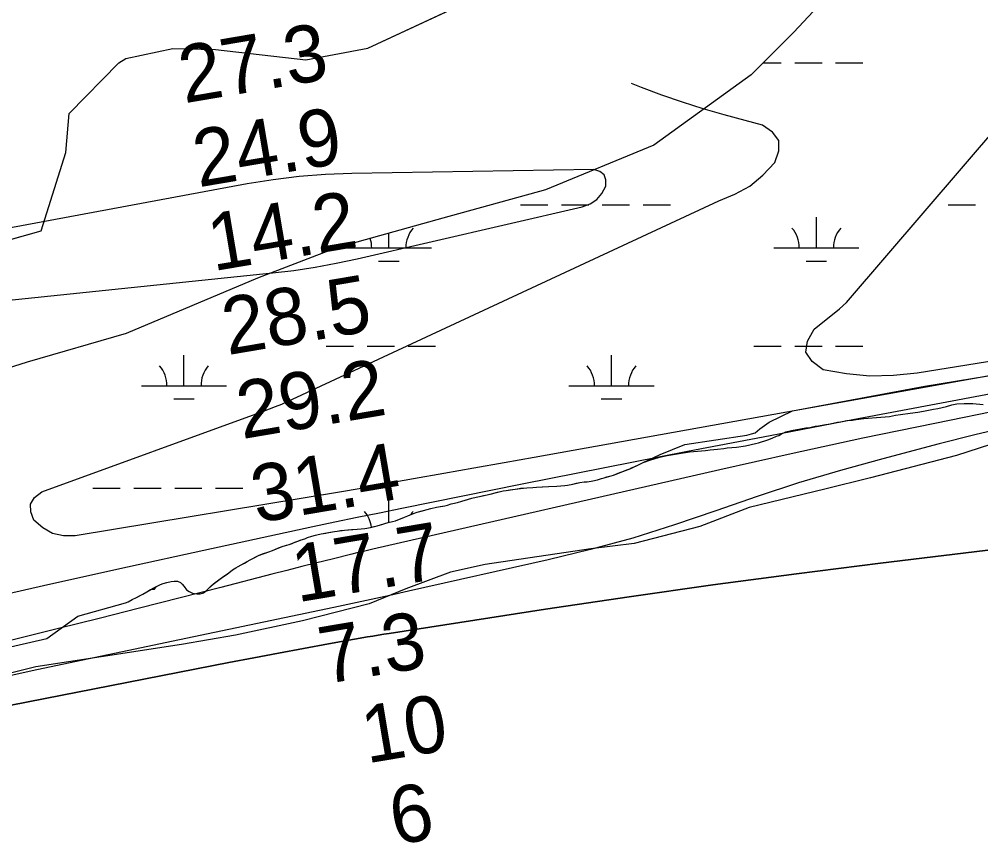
# Model space of a CAD drawing. Extents: x 3177185 to 3215018, y 812988 to 838321.
# Drawn here: x 3205585 to 3206714, y 828447 to 829415 of the extents above; entities that cross this region are included whole.
import ezdxf

# ---------------------------------------------------------------- set-up
doc = ezdxf.new("R2010")
doc.units = 0
for name, color, linetype in [('V-RIVR-EDGE', 7, 'Continuous'), ('V-RIVR-RANG', 7, 'Continuous'), ('V-SITE-VEGE', 7, 'Continuous'), ('V-TOPO-DPTH', 7, 'Continuous'), ('V-TOPO-MAJR', 7, 'Continuous'), ('V-TOPO-MINR', 7, 'Continuous'), ('V-TOPO-WATR', 7, 'Continuous'), ('V-WETL-SWMP', 7, 'Continuous')]:
    doc.layers.add(name, color=color, linetype=linetype)

msp = doc.modelspace()

# ---------------------------------------------------------------- linework, layer by layer
at = {"layer": 'V-RIVR-EDGE'}
msp.add_lwpolyline([(3206779.3, 828932.8), (3206685.3, 828902.6), (3206584.4, 828876.3), (3206530.5, 828863), (3206441.7, 828841.4), (3206383.9, 828819), (3206306.9, 828799.2), (3206256, 828792.8), (3206131.7, 828774.4), (3206091.2, 828765.4), (3206038.6, 828745.9), (3205995.9, 828728.2), (3205917.6, 828708.4), (3205838.9, 828691.7), (3205775.4, 828680.5), (3205681.1, 828666), (3205604.5, 828654.4), (3205499.7, 828628.2), (3205442.7, 828620.5), (3205326.6, 828588.6), (3205207.9, 828555.9), (3205104.3, 828532.2), (3205027.8, 828516.3), (3204926, 828496.6)], dxfattribs=at)
at = {"layer": 'V-SITE-VEGE'}
for points in [[(3206539.8, 829448.4), (3206494.1, 829399.3), (3206444.2, 829349.3), (3206329.8, 829266.8), (3206202.9, 829214.4), (3206082.1, 829180.9), (3205957.2, 829146.2), (3205864.6, 829110.6), (3205710.6, 829045.8), (3205594.1, 829012.2), (3205451.5, 828967.1)], [(3205521, 829141.1), (3205610.5, 829166.3), (3205639.5, 829258), (3205643.5, 829303.8), (3205701.7, 829363.3), (3205710.1, 829368.5), (3205765.2, 829380.1), (3205815.2, 829379.2), (3205921.5, 829366.9), (3205994.3, 829380.6), (3206140, 829448.6)], [(3206099.3, 828847.3), (3206104.6, 828849), (3206116.4, 828852.2), (3206121.3, 828853.4), (3206125.1, 828854.4), (3206134.1, 828856.3), (3206153.2, 828861), (3206156.7, 828861.4), (3206167.1, 828863.1), (3206176.5, 828864.1), (3206180.9, 828864.6), (3206187.8, 828864.9), (3206192, 828865.3), (3206206.1, 828866.1), (3206216, 828866.6), (3206225.4, 828867.4), (3206228.7, 828867.8), (3206234.9, 828868.8), (3206243.1, 828870.6), (3206248.1, 828871.4), (3206251.5, 828871.6), (3206256.5, 828872.4), (3206263.6, 828874), (3206268.5, 828875.3), (3206271.6, 828876.4), (3206282.4, 828879.5), (3206293.4, 828883.8), (3206302.9, 828887.3), (3206317.5, 828894.4), (3206326.2, 828897.4), (3206330.2, 828898.4), (3206336.7, 828900.5), (3206345.6, 828902.6), (3206359.8, 828904.9), (3206371.6, 828906.6), (3206390.5, 828908.5), (3206396, 828908.9), (3206404.8, 828909.7), (3206412, 828910.7), (3206415.8, 828911.3), (3206427, 828912.4), (3206437.6, 828913.8), (3206449.4, 828916.4), (3206452.8, 828917.3), (3206463.9, 828920.8), (3206468.9, 828922.8), (3206473.7, 828925), (3206476.5, 828926.1), (3206479.6, 828927.9), (3206484.9, 828930.1), (3206491.4, 828931.8), (3206508.3, 828934.8), (3206512.9, 828935.5), (3206519.2, 828936.7), (3206523.3, 828937.2), (3206529.4, 828938.6), (3206536.7, 828939.7), (3206545.4, 828941.5), (3206549, 828942), (3206556.6, 828943.6), (3206563.2, 828944.1), (3206567.5, 828944.8), (3206576.3, 828945.7), (3206596.2, 828947.4), (3206606.5, 828948.4), (3206613.7, 828949.6), (3206619.3, 828950.7), (3206630.9, 828952), (3206639.7, 828953.2), (3206646.6, 828954.4), (3206658, 828956.8), (3206663.4, 828957.5), (3206673.3, 828960.1), (3206679.9, 828962.1), (3206685.7, 828962.9), (3206694.3, 828963.4), (3206704.2, 828963.5), (3206716.6, 828962.5)], [(3205560.4, 828674.7), (3205617.3, 828687.5), (3205653.9, 828713.7), (3205709.7, 828729.6), (3205712.7, 828730.6), (3205717.5, 828733.2), (3205722.5, 828735.7), (3205730.1, 828739.7), (3205742.3, 828746.6), (3205746.2, 828748.5), (3205750.9, 828750.9), (3205754, 828752.1), (3205758, 828753.4), (3205763.2, 828754.6), (3205766.8, 828754.9), (3205770.8, 828754.8), (3205774.2, 828753.4), (3205776.2, 828751.2), (3205778.6, 828748.5), (3205781.4, 828744.8), (3205784.3, 828742.7), (3205788.3, 828741), (3205793.3, 828739.9), (3205797.5, 828740), (3205801.3, 828741.4), (3205804.4, 828743.6), (3205812.5, 828751.5), (3205823.7, 828759.7), (3205830.9, 828764.6), (3205835.4, 828768.1), (3205839, 828770.4), (3205841.9, 828772.1), (3205855.9, 828779.9), (3205865.8, 828785), (3205877.8, 828789.4), (3205882.4, 828791), (3205893.5, 828795.6), (3205901.8, 828797.9), (3205915.9, 828803.3), (3205920.2, 828804.7), (3205923.5, 828806), (3205928.6, 828807.7), (3205932.9, 828809), (3205939.4, 828810.5), (3205954.9, 828813.1), (3205958, 828813.8), (3205966.9, 828814.9), (3205986.2, 828816.3), (3205990.6, 828816.8), (3205997.3, 828817.9), (3206005.2, 828819.8), (3206017.9, 828823.6), (3206023.2, 828824.8), (3206026.7, 828825.9), (3206037, 828829.9), (3206041, 828831.7), (3206047.6, 828834.2), (3206052.1, 828835.8), (3206063.7, 828839.2), (3206068.1, 828840.4), (3206074.7, 828841.8), (3206084.5, 828843.3), (3206087.7, 828844.3), (3206091.8, 828845.5), (3206099.3, 828847.3)]]:
    msp.add_lwpolyline(points, dxfattribs=at)
at = {"layer": 'V-TOPO-DPTH'}
for points in [[(3206744, 828957.2), (3206659.6, 828940.2), (3206575.3, 828922.7), (3206491.2, 828904.4), (3206407.2, 828885.6), (3205999.9, 828792.4), (3205993.7, 828790.9), (3205987.5, 828789.5), (3205981.4, 828788), (3205975.2, 828786.5), (3205952.1, 828780.8), (3205934.4, 828776.4), (3205916.8, 828772), (3205899.1, 828767.5), (3205881.4, 828763), (3205821.6, 828747.6), (3205774, 828735.4), (3205726.3, 828723.3), (3205678.7, 828711.2), (3205631, 828699.3), (3205430.5, 828649.3)], [(3205297.6, 828554.9), (3205831.1, 828659.3), (3205860.2, 828664.9), (3205889.4, 828670.5), (3205918.6, 828675.9), (3205947.9, 828681.2), (3205993.6, 828689.4), (3206000, 828690.5), (3206006.4, 828691.6), (3206012.8, 828692.6), (3206019.2, 828693.6), (3206202.6, 828721.9), (3206300.8, 828736.5), (3206399, 828750.5), (3206497.4, 828763.5), (3206595.9, 828775.9), (3206906.2, 828813.5)], [(3205297.6, 828554.9), (3205831.1, 828659.3), (3205860.2, 828664.9), (3205889.4, 828670.5), (3205918.6, 828675.9), (3205947.9, 828681.2), (3205993.6, 828689.4), (3206000, 828690.5), (3206006.4, 828691.6), (3206012.8, 828692.6), (3206019.2, 828693.6), (3206202.6, 828721.9), (3206300.8, 828736.5), (3206399, 828750.5), (3206497.4, 828763.5), (3206595.9, 828775.9), (3206906.2, 828813.5)]]:
    msp.add_lwpolyline(points, dxfattribs=at)
at = {"layer": 'V-TOPO-MAJR'}
msp.add_lwpolyline([(3206896.3, 829040.7), (3206638.9, 828999.2), (3206611.2, 828996.4), (3206583.6, 828995.7), (3206556.1, 828998.3), (3206528.7, 829003), (3206515.6, 829012.6), (3206508.4, 829023.6), (3206510.2, 829036.6), (3206518, 829050.9), (3206547.9, 829074.8), (3206556.1, 829082), (3206828.4, 829399.5)], dxfattribs=at)
at = {"layer": 'V-TOPO-MINR'}
for points in [[(3206885.2, 829024.8), (3206189.6, 828900.2), (3206154.2, 828893.9), (3206118.7, 828887.5), (3206083.3, 828881.2), (3206047.8, 828874.9), (3205990.6, 828864.7), (3205983.8, 828863.4), (3205976.9, 828862.3), (3205970.1, 828861.1), (3205963.2, 828859.9), (3205650.7, 828808.3), (3205636.9, 828808.3), (3205624.1, 828810.9), (3205612.7, 828817.4), (3205602.2, 828826.5), (3205598.5, 828836.4), (3205598.1, 828845.4), (3205603, 828853), (3205611.3, 828859.7), (3205871.7, 828954.6), (3205878.9, 828957.2), (3205885.9, 828960), (3205893, 828962.8), (3205900, 828965.7), (3206406.1, 829201.5), (3206425, 829209.1), (3206442.6, 829218.8), (3206458, 829231.6), (3206472, 829246.4), (3206476.6, 829260.1), (3206476.5, 829272.2), (3206469.3, 829281.9), (3206457.4, 829290.1), (3206437, 829295.6), (3206412.4, 829302.4), (3206387.8, 829309.6), (3206363.5, 829317.4), (3206339.2, 829325.5), (3206315.3, 829334.4), (3206303.8, 829339)], [(3206262.8, 829203.1), (3206268.7, 829210.2), (3206273.4, 829218.8), (3206273.5, 829226.2), (3206271.5, 829232.1), (3206266.5, 829235.9), (3206259.5, 829238.2), (3205975.4, 829233.6), (3205944.5, 829232.4), (3205913.7, 829230), (3205883.1, 829226.2), (3205852.6, 829221.3), (3205429.6, 829142.8)], [(3205466.9, 829074), (3205882.4, 829116.7), (3205907.4, 829119.8), (3205932.3, 829123.5), (3205957, 829128.1), (3205981.7, 829133.3), (3206245.9, 829194.4), (3206255, 829198), (3206262.8, 829203.1)], [(3206869.3, 829001.9), (3206563.3, 828944.2), (3206466.3, 828925.7), (3206369.3, 828907), (3206272.3, 828887.9), (3206175.4, 828868.6), (3206033.9, 828840.2), (3206007.8, 828834.9), (3205981.7, 828829.6), (3205955.6, 828824.1), (3205929.6, 828818.5), (3205801.8, 828791), (3205712, 828771.4), (3205622.2, 828751.4), (3205532.5, 828730.9)], [(3206744, 828957.2), (3206659.6, 828940.2), (3206575.3, 828922.7), (3206491.2, 828904.4), (3206407.2, 828885.6), (3205999.9, 828792.4), (3205993.7, 828790.9), (3205987.5, 828789.5), (3205981.4, 828788), (3205975.2, 828786.5), (3205952.1, 828780.8), (3205934.4, 828776.4), (3205916.8, 828772), (3205899.1, 828767.5), (3205881.4, 828763), (3205821.6, 828747.6), (3205774, 828735.4), (3205726.3, 828723.3), (3205678.7, 828711.2), (3205631, 828699.3), (3205430.5, 828649.3)], [(3206748.3, 828936.6), (3206706.6, 828926.6), (3206665, 828916.1), (3206598.7, 828898.7), (3206549.1, 828885), (3206499.9, 828870.4), (3206451.1, 828854.4), (3206402.6, 828837.5), (3206354, 828820.9), (3206305.1, 828805.5), (3206255.5, 828792.1), (3206205.7, 828779.8), (3206041.7, 828743), (3206019.9, 828738.1), (3205998.1, 828733.3), (3205976.2, 828728.6), (3205954.3, 828724), (3205773.1, 828686.2), (3205689.4, 828668.6), (3205605.7, 828650.7), (3205522.1, 828632.4)]]:
    msp.add_lwpolyline(points, dxfattribs=at)
at = {"layer": 'V-TOPO-WATR'}
msp.add_lwpolyline([(3206906.2, 828813.5), (3206595.9, 828775.9), (3206497.4, 828763.5), (3206399, 828750.5), (3206300.8, 828736.5), (3206202.6, 828721.9), (3206019.2, 828693.6), (3206012.8, 828692.6), (3206006.4, 828691.6), (3206000, 828690.5), (3205993.6, 828689.4), (3205947.9, 828681.2), (3205918.6, 828675.9), (3205889.4, 828670.5), (3205860.2, 828664.9), (3205831.1, 828659.3), (3205297.6, 828554.9)], dxfattribs=at)
at = {"layer": 'V-WETL-SWMP'}
for p, q in [((3205994.3, 829380.6), (3206140, 829448.6)), ((3205710.1, 829368.5), (3205765.2, 829380.1)), ((3205765.2, 829380.1), (3205815.2, 829379.2)), ((3205815.2, 829379.2), (3205921.5, 829366.9)), ((3205921.5, 829366.9), (3205994.3, 829380.6)), ((3205643.5, 829303.8), (3205701.7, 829363.3)), ((3205701.7, 829363.3), (3205710.1, 829368.5)), ((3206458.2, 829363.3), (3206479.3, 829363.3)), ((3206495.3, 829363.3), (3206527.3, 829363.3)), ((3206543.3, 829363.3), (3206575.3, 829363.3)), ((3205639.5, 829258), (3205643.5, 829303.8)), ((3205610.5, 829166.3), (3205639.5, 829258)), ((3206173.4, 829196.8), (3206205.4, 829196.8)), ((3206221.4, 829196.8), (3206253.4, 829196.8)), ((3206269.4, 829196.8), (3206301.4, 829196.8)), ((3206317.4, 829196.8), (3206349.4, 829196.8)), ((3206675.3, 829196.8), (3206707.3, 829196.8)), ((3206520.7, 829146.1), (3206520.7, 829182.1)), ((3205521, 829141.1), (3205610.5, 829166.3)), ((3206018.8, 829146.1), (3206018.8, 829163.3)), ((3205968.8, 829146.1), (3206068.8, 829146.1)), ((3206470.7, 829146.1), (3206570.7, 829146.1)), ((3206006.8, 829130.6), (3206030.8, 829130.6)), ((3206508.7, 829130.6), (3206532.7, 829130.6)), ((3205945.4, 829030.6), (3205977.4, 829030.6)), ((3205993.4, 829030.6), (3206025.4, 829030.6)), ((3206041.4, 829030.6), (3206073.4, 829030.6)), ((3206447.3, 829030.6), (3206479.3, 829030.6)), ((3206495.3, 829030.6), (3206527.3, 829030.6)), ((3206543.3, 829030.6), (3206575.3, 829030.6)), ((3205778.3, 828984.2), (3205778.3, 829020.2)), ((3206280.2, 828984.2), (3206280.2, 829020.2)), ((3205728.3, 828984.2), (3205828.3, 828984.2)), ((3206230.2, 828984.2), (3206330.2, 828984.2)), ((3205766.3, 828968.8), (3205790.3, 828968.8)), ((3206268.2, 828968.8), (3206292.2, 828968.8)), ((3205671.5, 828864.1), (3205703.5, 828864.1)), ((3205719.5, 828864.1), (3205751.5, 828864.1)), ((3205767.5, 828864.1), (3205799.4, 828864.1)), ((3205815.4, 828864.1), (3205847.4, 828864.1)), ((3206173.4, 828864.1), (3206176.9, 828864.1)), ((3206018.8, 828823.8), (3206018.8, 828849.4))]:
    msp.add_line(p, q, dxfattribs=at)
for points in [[(3206539.8, 829448.4), (3206494.1, 829399.3), (3206444.2, 829349.3), (3206329.8, 829266.8), (3206202.9, 829214.4), (3206082.1, 829180.9), (3205957.2, 829146.2), (3205864.6, 829110.6), (3205710.6, 829045.8), (3205594.1, 829012.2), (3205451.5, 828967.1)], [(3205928.6, 828807.7), (3205932.9, 828809.1), (3205935.9, 828809.7), (3205939.4, 828810.5), (3205944.8, 828811.4), (3205948, 828812), (3205954.9, 828813.1), (3205958, 828813.8), (3205962.1, 828814.3), (3205966.9, 828814.9), (3205970.6, 828815.2), (3205974.9, 828815.4), (3205981.6, 828816), (3205986.2, 828816.3), (3205990.6, 828816.8), (3205997.3, 828817.9), (3206001.4, 828818.9), (3206005.2, 828819.8), (3206010.7, 828821.5), (3206014.2, 828822.6), (3206017.9, 828823.6), (3206023.2, 828824.8), (3206026.7, 828825.9), (3206031.5, 828827.7), (3206037, 828829.9), (3206041, 828831.7), (3206047.6, 828834.2), (3206052.1, 828835.8), (3206056.6, 828837.1), (3206063.7, 828839.2), (3206068.1, 828840.4), (3206074.7, 828841.8), (3206079, 828842.5), (3206084.5, 828843.3), (3206087.7, 828844.3), (3206091.8, 828845.5), (3206095.9, 828846.6), (3206099.3, 828847.3), (3206104.6, 828849), (3206111, 828850.7), (3206116.4, 828852.2), (3206121.3, 828853.4), (3206125.1, 828854.4), (3206129.8, 828855.3), (3206134.1, 828856.3), (3206139.5, 828857.6), (3206146.5, 828859.3), (3206153.2, 828861), (3206156.7, 828861.4), (3206160.7, 828862.1), (3206167.1, 828863.1), (3206171.9, 828863.7), (3206176.5, 828864.1), (3206180.9, 828864.6), (3206187.8, 828864.9), (3206192, 828865.3), (3206198.9, 828865.7), (3206206.1, 828866.1), (3206216, 828866.6), (3206220.7, 828867), (3206225.4, 828867.4), (3206228.7, 828867.8), (3206234.9, 828868.8), (3206239.1, 828869.8), (3206243.1, 828870.6), (3206248.1, 828871.4), (3206251.5, 828871.6), (3206256.5, 828872.4), (3206260.3, 828873.2), (3206263.6, 828874), (3206268.5, 828875.3), (3206271.6, 828876.4), (3206274.8, 828877.3), (3206277.9, 828878.2), (3206282.4, 828879.5), (3206285.4, 828880.7), (3206290, 828882.5), (3206293.4, 828883.8), (3206298.3, 828885.6), (3206302.9, 828887.3), (3206303, 828887.4), (3206309.4, 828890.5), (3206317.5, 828894.4), (3206337.2, 828903.6), (3206366.4, 828915.4), (3206439, 828926.3), (3206444.4, 828927.7), (3206448.9, 828929.1), (3206454.3, 828933.8), (3206465.4, 828941.4), (3206492.5, 828954.7), (3206648.1, 828983.9), (3206813.6, 829010.8)], [(3205560.4, 828674.7), (3205617.3, 828687.5), (3205653.9, 828713.7), (3205709.7, 828729.6), (3205712.7, 828730.6), (3205717.5, 828733.2), (3205722.5, 828735.7), (3205726.2, 828737.7), (3205730.1, 828739.7), (3205734.8, 828742.5), (3205739.2, 828745), (3205743.8, 828745.5), (3205746.2, 828748.5), (3205750.9, 828750.9), (3205754, 828752.1), (3205758, 828753.4), (3205763.2, 828754.6), (3205766.8, 828754.9), (3205770.8, 828754.8), (3205774.2, 828753.4), (3205776.2, 828751.2), (3205778.6, 828748.5), (3205781.4, 828744.8), (3205784.3, 828742.7), (3205788.3, 828741), (3205793.3, 828739.9), (3205797.5, 828740), (3205801.3, 828741.4), (3205804.4, 828743.6), (3205807.1, 828746.2), (3205810.2, 828749.3), (3205812.5, 828751.5), (3205815, 828753.3), (3205817.7, 828755.2), (3205820.9, 828757.6), (3205823.7, 828759.7), (3205827.7, 828762.4), (3205830.9, 828764.6), (3205835.4, 828768.1), (3205839, 828770.4), (3205841.9, 828772.1), (3205844.6, 828773.7), (3205849.2, 828776.2), (3205852.4, 828778), (3205855.9, 828779.9), (3205861.6, 828782.8), (3205865.8, 828785), (3205870.6, 828786.8), (3205877.8, 828789.4), (3205882.4, 828791), (3205889.3, 828793.9), (3205893.5, 828795.6), (3205898.8, 828797.2), (3205901.8, 828797.9), (3205905.4, 828799.2), (3205908.6, 828800.6), (3205913, 828802.1), (3205915.9, 828803.3), (3205920.2, 828804.7), (3205923.5, 828806), (3205928.6, 828807.7)]]:
    msp.add_lwpolyline(points, dxfattribs=at)
for centre, start, end in [((3206074, 829146.5), 139.2282, 180.7718), ((3206465.4, 829146.5), 359.2282, 40.7718), ((3206575.9, 829146.5), 139.2282, 180.7718), ((3205963.5, 829146.5), 359.2282, 17.7608), ((3205723.1, 828984.7), 359.2282, 40.7718), ((3205833.5, 828984.7), 139.2282, 180.7718), ((3206225, 828984.7), 359.2282, 40.7718), ((3206335.4, 828984.7), 139.2282, 180.7718), ((3205963.5, 828813.9), 7.0059, 40.7718), ((3206074, 828813.9), 139.2282, 147.0733)]:
    msp.add_arc(centre, 35.2, start, end, dxfattribs=at)

# ---------------------------------------------------------------- texts
at = {"layer": 'V-RIVR-RANG'}
for s, rotation, p in [('27.3', 9.6383, (3205778.6, 829315.8)), ('24.9', 9.6383, (3205795.3, 829217.2)), ('14.2', 9.6383, (3205812.6, 829118.7)), ('28.5', 9.6383, (3205829.5, 829020.2)), ('29.2', 9.6383, (3205846.5, 828921.6)), ('31.4', 9.6383, (3205863.5, 828823.1)), ('17.7', 9.5504, (3205911.4, 828729.9)), ('7.3', 9.5504, (3205942.9, 828633.8)), ('10', 9.5504, (3205993, 828540.8)), ('6', 9.5504, (3206025.8, 828445))]:
    msp.add_text(s, height=67, rotation=rotation, dxfattribs=at).set_placement(p)

doc.saveas('drawing.dxf')
